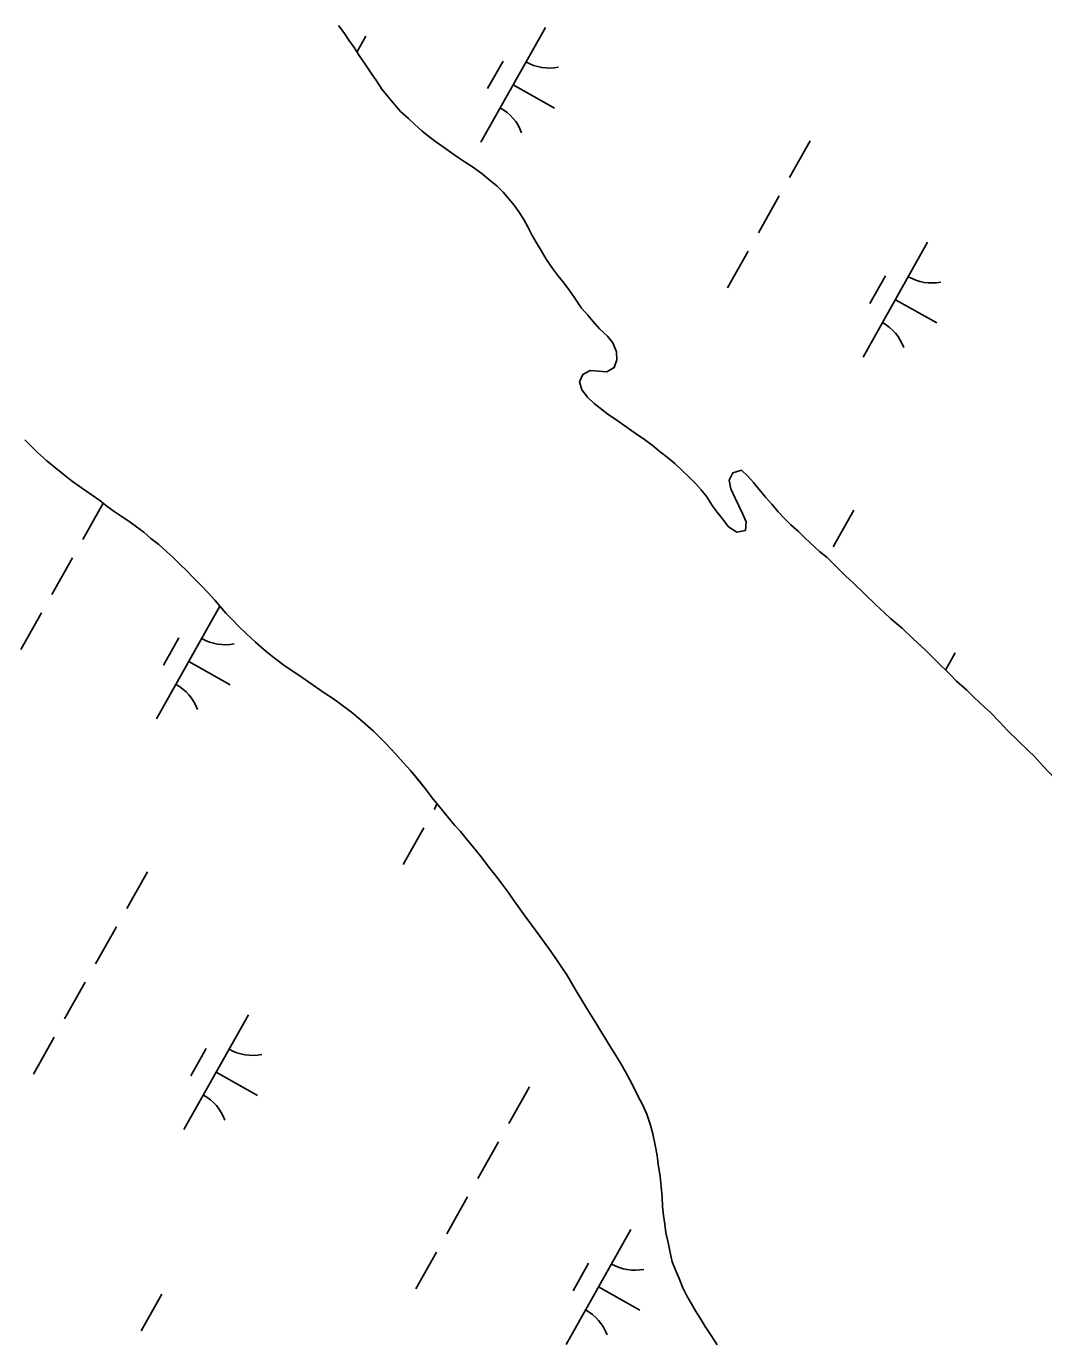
# Model space of a CAD drawing. Extents: x 3913936 to 3933962, y 195330 to 217741.
# Drawn here: x 3923769 to 3924155, y 198085 to 198585 of the extents above; entities that cross this region are included whole.
import ezdxf

# ---------------------------------------------------------------- set-up
doc = ezdxf.new("R2010")
doc.units = 0
doc.layers.add('V-TOPO-SHOR', color=7, linetype='Continuous')
doc.layers.add('V-WETL-SWMP', color=7, linetype='Continuous')

msp = doc.modelspace()

# ---------------------------------------------------------------- linework, layer by layer
at = {"layer": 'V-TOPO-SHOR'}
for points in [[(3923911.01, 198552.4), (3923908.81, 198554.9), (3923906.3, 198558.02), (3923903.9, 198560.82), (3923901.8, 198564.05), (3923899.82, 198566.96), (3923897.52, 198570.39), (3923895.32, 198573.61), (3923893.33, 198576.63), (3923891.35, 198579.44), (3923889.46, 198582.35), (3923887.47, 198585.05)], [(3924033.12, 198397.82), (3924031.03, 198400.42), (3924029.15, 198402.92), (3924027.16, 198406.24), (3924025.07, 198408.84), (3924022.98, 198411.13), (3924020.37, 198413.83), (3924018.07, 198416.01), (3924015.04, 198418.92), (3924012.12, 198421.31), (3924009.51, 198423.28), (3924006.48, 198425.77), (3924003.45, 198427.95), (3924000.01, 198430.34), (3923997.4, 198432.1), (3923994.79, 198434.08), (3923992.28, 198435.84), (3923989.78, 198437.5), (3923987.27, 198439.37), (3923984.45, 198441.65), (3923981.84, 198444.04), (3923979.75, 198446.85), (3923978.91, 198449.87), (3923980.15, 198452.68), (3923982.96, 198454.15), (3923986.08, 198453.85), (3923989.21, 198453.65), (3923992.02, 198455.22), (3923993.05, 198458.24), (3923992.84, 198461.26), (3923991.47, 198464.7), (3923989.48, 198467.19), (3923986.46, 198469.99), (3923983.95, 198472.8), (3923981.96, 198475.09), (3923979.56, 198477.79), (3923977.15, 198481.64), (3923975.06, 198484.55), (3923972.97, 198487.46), (3923970.67, 198490.16), (3923968.68, 198492.76), (3923966.27, 198496.4), (3923964.29, 198499.63), (3923962.51, 198502.54), (3923960.94, 198505.35), (3923959.37, 198508.36), (3923957.79, 198511.38), (3923955.81, 198514.4), (3923954.03, 198516.89), (3923951.94, 198519.39), (3923949.95, 198521.78), (3923947.55, 198524.17), (3923945.15, 198526.14), (3923941.91, 198528.74), (3923938.67, 198531.12), (3923935.44, 198533.2), (3923932.83, 198534.96), (3923930.32, 198536.73), (3923926.77, 198539.22), (3923924.27, 198541.08), (3923921.76, 198542.95), (3923919.05, 198545.13), (3923916.44, 198547.42), (3923913.93, 198549.7), (3923911.01, 198552.4)], [(3923768.41, 198427.9), (3923770.82, 198425.41), (3923773.23, 198423.01), (3923776.78, 198419.89), (3923779.61, 198417.61), (3923782.85, 198414.9), (3923786.09, 198412.4), (3923789.96, 198409.6), (3923794.04, 198406.9), (3923796.86, 198404.82), (3923799.58, 198402.63), (3923802.3, 198400.66), (3923805.33, 198398.69), (3923807.94, 198397.02), (3923810.87, 198394.84), (3923813.59, 198392.76), (3923816.31, 198390.47), (3923819.24, 198388.08), (3923822.27, 198385.38), (3923824.68, 198383.19), (3923827.4, 198380.49), (3923829.91, 198378.09), (3923832.11, 198375.91), (3923835.04, 198372.89), (3923837.86, 198369.87), (3923840.48, 198366.96), (3923842.57, 198364.56), (3923844.88, 198361.96), (3923847.07, 198359.67)], [(3924119.35, 198338.88), (3924114.64, 198343.46), (3924109.94, 198348.13), (3924105.45, 198352.39), (3924101.27, 198356.34), (3924096.99, 198359.97), (3924094.59, 198362.26), (3924091.24, 198365.27), (3924087.07, 198369.32), (3924082.58, 198373.69), (3924079.86, 198376.18), (3924075.68, 198380.23), (3924072.75, 198383.14), (3924069.94, 198385.52), (3924066.38, 198388.75), (3924064.19, 198390.82), (3924061.89, 198393.01), (3924059.07, 198395.6), (3924056.46, 198398.09), (3924054.27, 198400.48), (3924051.76, 198403.39), (3924049.56, 198405.99), (3924047.05, 198409.01), (3924044.86, 198411.71), (3924042.66, 198414.1), (3924040.26, 198416.28), (3924037.03, 198415.33), (3924035.69, 198412.52), (3924036.22, 198409.29), (3924037.89, 198405.75), (3924039.26, 198402.84), (3924040.72, 198399.93), (3924042.09, 198396.7), (3924041.78, 198393.47), (3924038.56, 198392.84), (3924035.42, 198394.81), (3924033.12, 198397.82)], [(3923847.07, 198359.67), (3923849.59, 198357.07), (3923852.62, 198354.16), (3923855.97, 198351.04), (3923860.05, 198347.6), (3923862.98, 198345.11), (3923867.26, 198341.99), (3923872.07, 198338.77), (3923874.9, 198336.79), (3923879.08, 198333.88), (3923882.42, 198331.6), (3923885.56, 198329.52), (3923888.91, 198327.02), (3923892.35, 198324.53), (3923895.49, 198321.93), (3923900.72, 198317.35), (3923905.33, 198312.77), (3923909.2, 198308.61), (3923912.13, 198305.28), (3923914.75, 198302.36), (3923917.99, 198298.41), (3923920.3, 198295.6), (3923923.02, 198292.06), (3923925.85, 198288.52), (3923928.67, 198285.08), (3923931.61, 198281.54), (3923933.7, 198279.25), (3923936.21, 198276.13), (3923938.31, 198273.63), (3923941.55, 198269.67), (3923944.48, 198265.71), (3923947.1, 198262.38), (3923949.51, 198259.26), (3923951.81, 198256.24), (3923953.91, 198253.12), (3923956.21, 198249.89), (3923958.52, 198246.76), (3923961.03, 198243.33), (3923963.86, 198239.58), (3923966.79, 198235.41), (3923969.62, 198231.46), (3923972.14, 198227.6), (3923974.02, 198224.9), (3923976.33, 198220.94), (3923978.01, 198218.12), (3923979.79, 198215.31), (3923981.68, 198212.08), (3923983.56, 198209.06), (3923985.45, 198206.04), (3923987.34, 198202.81), (3923988.91, 198200.21), (3923990.69, 198197.29), (3923992.89, 198193.85), (3923994.68, 198191.04), (3923996.25, 198188.02), (3923997.93, 198185.1), (3923999.92, 198181.14), (3924001.29, 198178.43), (3924002.75, 198175.62), (3924004.43, 198171.97), (3924005.8, 198167.8), (3924006.65, 198164.57), (3924007.6, 198160.29), (3924008.34, 198156.33), (3924008.76, 198152.99)], [(3924159.25, 198299.2), (3924154.65, 198304.18), (3924151.41, 198307.72), (3924149.01, 198310.01), (3924145.04, 198313.85), (3924141.28, 198317.49), (3924138.04, 198321.02), (3924134.7, 198324.45), (3924132.4, 198326.52), (3924128.54, 198330.05), (3924125.72, 198332.86), (3924121.85, 198336.29), (3924119.35, 198338.88)], [(3924008.76, 198152.99), (3924009.4, 198148.4), (3924009.83, 198144.54), (3924010.16, 198140.47), (3924010.38, 198136.93), (3924010.7, 198133.59), (3924011.23, 198130.25), (3924011.66, 198127.02), (3924012.5, 198123.36), (3924013.24, 198119.51), (3924013.98, 198115.96), (3924015.14, 198113.15), (3924016.71, 198109.71), (3924018.08, 198106.16), (3924019.55, 198103.14), (3924021.33, 198100.02), (3924022.9, 198097.41), (3924024.58, 198094.6), (3924026.57, 198091.48), (3924028.77, 198088.04), (3924031.08, 198084.5)]]:
    msp.add_lwpolyline(points, dxfattribs=at)
at = {"layer": 'V-WETL-SWMP'}
for p, q in [((3923965.91, 198584.31), (3923941.41, 198540.73)), ((3923897.81, 198580.96), (3923894.44, 198574.95)), ((3923949.87, 198571.53), (3923943.99, 198561.07)), ((3923953.66, 198562.52), (3923969.35, 198553.7)), ((3924066.33, 198541.29), (3924058.49, 198527.34)), ((3924054.57, 198520.37), (3924046.73, 198506.42)), ((3924042.81, 198499.45), (3924034.97, 198485.5)), ((3924110.91, 198502.8), (3924086.41, 198459.22)), ((3924094.87, 198490.02), (3924088.99, 198479.56)), ((3924098.66, 198481.01), (3924114.35, 198472.19)), ((3923770.82, 198425.41), (3923768.41, 198427.9)), ((3923773.23, 198423.01), (3923770.82, 198425.41)), ((3923776.79, 198419.89), (3923773.23, 198423.01)), ((3923779.61, 198417.61), (3923776.79, 198419.89)), ((3923782.85, 198414.9), (3923779.61, 198417.61)), ((3923786.09, 198412.41), (3923782.85, 198414.9)), ((3923789.96, 198409.6), (3923786.09, 198412.41)), ((3923794.04, 198406.9), (3923789.96, 198409.6)), ((3923796.86, 198404.82), (3923794.04, 198406.9)), ((3923799.58, 198402.63), (3923796.86, 198404.82)), ((3923798.2, 198403.75), (3923790.52, 198390.09)), ((3923802.3, 198400.66), (3923799.58, 198402.63)), ((3923805.33, 198398.68), (3923802.3, 198400.66)), ((3924082.9, 198401.2), (3924075.06, 198387.25)), ((3923807.94, 198397.02), (3923805.33, 198398.68)), ((3923810.87, 198394.84), (3923807.94, 198397.02)), ((3923813.59, 198392.76), (3923810.87, 198394.84)), ((3923816.31, 198390.47), (3923813.59, 198392.76)), ((3923819.24, 198388.08), (3923816.31, 198390.47)), ((3923822.27, 198385.38), (3923819.24, 198388.08)), ((3923824.68, 198383.19), (3923822.27, 198385.38)), ((3923786.6, 198383.12), (3923778.76, 198369.17)), ((3923827.4, 198380.49), (3923824.68, 198383.19)), ((3923829.91, 198378.09), (3923827.4, 198380.49)), ((3923832.11, 198375.91), (3923829.91, 198378.09)), ((3923835.04, 198372.89), (3923832.11, 198375.91)), ((3923837.86, 198369.87), (3923835.04, 198372.89)), ((3923840.48, 198366.96), (3923837.86, 198369.87)), ((3923842.46, 198364.7), (3923818.44, 198321.97)), ((3923842.57, 198364.56), (3923840.48, 198366.96)), ((3923844.88, 198361.96), (3923842.57, 198364.56)), ((3923774.84, 198362.2), (3923767, 198348.25)), ((3923847.07, 198359.67), (3923844.88, 198361.96)), ((3923849.59, 198357.07), (3923847.07, 198359.67)), ((3923852.62, 198354.16), (3923849.59, 198357.07)), ((3923855.97, 198351.04), (3923852.62, 198354.16)), ((3923826.9, 198352.77), (3923821.02, 198342.31)), ((3923860.05, 198347.6), (3923855.97, 198351.04)), ((3923862.98, 198345.11), (3923860.05, 198347.6)), ((3923867.26, 198341.99), (3923862.98, 198345.11)), ((3924121.3, 198347), (3924117.66, 198340.52)), ((3923830.69, 198343.76), (3923846.38, 198334.94)), ((3923872.07, 198338.77), (3923867.26, 198341.99)), ((3923874.9, 198336.79), (3923872.07, 198338.77)), ((3923879.08, 198333.88), (3923874.9, 198336.79)), ((3923882.42, 198331.6), (3923879.08, 198333.88)), ((3923885.56, 198329.52), (3923882.42, 198331.6)), ((3923888.91, 198327.02), (3923885.56, 198329.52)), ((3923892.35, 198324.53), (3923888.91, 198327.02)), ((3923895.49, 198321.93), (3923892.35, 198324.53)), ((3923900.72, 198317.35), (3923895.49, 198321.93)), ((3923905.33, 198312.77), (3923900.72, 198317.35)), ((3923909.2, 198308.61), (3923905.33, 198312.77)), ((3923912.13, 198305.28), (3923909.2, 198308.61)), ((3923914.75, 198302.36), (3923912.13, 198305.28)), ((3923920.3, 198295.6), (3923914.75, 198302.36)), ((3923923.02, 198292.06), (3923920.3, 198295.6)), ((3923925.85, 198288.52), (3923923.02, 198292.06)), ((3923924.9, 198289.7), (3923923.76, 198287.66)), ((3923928.67, 198285.08), (3923925.85, 198288.52)), ((3923931.61, 198281.54), (3923928.67, 198285.08)), ((3923919.84, 198280.69), (3923912, 198266.74)), ((3923933.7, 198279.25), (3923931.61, 198281.54)), ((3923936.21, 198276.13), (3923933.7, 198279.25)), ((3923938.31, 198273.63), (3923936.21, 198276.13)), ((3923941.55, 198269.67), (3923938.31, 198273.63)), ((3923944.48, 198265.72), (3923941.55, 198269.67)), ((3923814.93, 198263.95), (3923807.09, 198250)), ((3923947.1, 198262.38), (3923944.48, 198265.72)), ((3923949.51, 198259.26), (3923947.1, 198262.38)), ((3923951.81, 198256.24), (3923949.51, 198259.26)), ((3923953.91, 198253.12), (3923951.81, 198256.24)), ((3923956.22, 198249.89), (3923953.91, 198253.12)), ((3923958.52, 198246.76), (3923956.22, 198249.89)), ((3923961.03, 198243.33), (3923958.52, 198246.76)), ((3923803.17, 198243.03), (3923795.32, 198229.08)), ((3923963.86, 198239.58), (3923961.03, 198243.33)), ((3923966.79, 198235.41), (3923963.86, 198239.58)), ((3923969.62, 198231.46), (3923966.79, 198235.41)), ((3923972.14, 198227.6), (3923969.62, 198231.46)), ((3923974.02, 198224.89), (3923972.14, 198227.6)), ((3923976.33, 198220.93), (3923974.02, 198224.89)), ((3923791.4, 198222.11), (3923783.56, 198208.16)), ((3923978.01, 198218.12), (3923976.33, 198220.93)), ((3923979.79, 198215.31), (3923978.01, 198218.12)), ((3923981.68, 198212.08), (3923979.79, 198215.31)), ((3923853.33, 198209.75), (3923828.83, 198166.17)), ((3923985.45, 198206.04), (3923981.68, 198212.08)), ((3923987.34, 198202.81), (3923985.45, 198206.04)), ((3923779.64, 198201.19), (3923771.8, 198187.24)), ((3923988.91, 198200.21), (3923987.34, 198202.81)), ((3923990.69, 198197.29), (3923988.91, 198200.21)), ((3923837.3, 198196.97), (3923831.42, 198186.51)), ((3923992.89, 198193.85), (3923990.69, 198197.29)), ((3923994.68, 198191.04), (3923992.89, 198193.85)), ((3923996.25, 198188.02), (3923994.68, 198191.04)), ((3923841.08, 198187.96), (3923856.77, 198179.14)), ((3923997.93, 198185.1), (3923996.25, 198188.02)), ((3924001.29, 198178.43), (3923997.93, 198185.1)), ((3923959.92, 198182.44), (3923952.08, 198168.49)), ((3924002.75, 198175.62), (3924001.29, 198178.43)), ((3924004.43, 198171.97), (3924002.75, 198175.62)), ((3924005.8, 198167.8), (3924004.43, 198171.97)), ((3924006.65, 198164.57), (3924005.8, 198167.8)), ((3924007.6, 198160.29), (3924006.65, 198164.57)), ((3923948.16, 198161.52), (3923940.32, 198147.57)), ((3924008.34, 198156.33), (3924007.6, 198160.29)), ((3924008.76, 198152.99), (3924008.34, 198156.33)), ((3924009.4, 198148.4), (3924008.76, 198152.99)), ((3924009.83, 198144.54), (3924009.4, 198148.4)), ((3924010.16, 198140.47), (3924009.83, 198144.54)), ((3923936.4, 198140.6), (3923928.56, 198126.65)), ((3924010.37, 198136.93), (3924010.16, 198140.47)), ((3924010.7, 198133.59), (3924010.37, 198136.93)), ((3924011.23, 198130.25), (3924010.7, 198133.59)), ((3924011.65, 198127.02), (3924011.23, 198130.25)), ((3923998.33, 198128.25), (3923973.83, 198084.66)), ((3924012.5, 198123.37), (3924011.65, 198127.02)), ((3923924.64, 198119.68), (3923916.8, 198105.73)), ((3924013.24, 198119.51), (3924012.5, 198123.37)), ((3924013.98, 198115.96), (3924013.24, 198119.51)), ((3923982.29, 198115.46), (3923976.41, 198105)), ((3924015.14, 198113.15), (3924013.98, 198115.96)), ((3924016.71, 198109.71), (3924015.14, 198113.15)), ((3924018.08, 198106.16), (3924016.71, 198109.71)), ((3923986.08, 198106.45), (3924001.77, 198097.63)), ((3924019.55, 198103.14), (3924018.08, 198106.16)), ((3923820.39, 198103.77), (3923812.55, 198089.82)), ((3924021.33, 198100.02), (3924019.55, 198103.14)), ((3924022.9, 198097.41), (3924021.33, 198100.02)), ((3924024.58, 198094.6), (3924022.9, 198097.41)), ((3924026.57, 198091.48), (3924024.58, 198094.6)), ((3924028.77, 198088.04), (3924026.57, 198091.48)), ((3924031.08, 198084.5), (3924028.77, 198088.04))]:
    msp.add_line(p, q, dxfattribs=at)
for points in [[(3924059.07, 198395.6), (3924056.46, 198398.1), (3924054.27, 198400.49), (3924051.76, 198403.4), (3924049.56, 198405.99), (3924047.05, 198409.01), (3924044.86, 198411.71), (3924042.66, 198414.1), (3924040.26, 198416.28), (3924037.03, 198415.33), (3924035.69, 198412.52), (3924036.22, 198409.29), (3924037.89, 198405.75), (3924039.26, 198402.84), (3924040.72, 198399.93), (3924042.09, 198396.7), (3924041.78, 198393.47), (3924038.56, 198392.84), (3924035.42, 198394.81), (3924033.12, 198397.82), (3924031.03, 198400.42), (3924029.15, 198402.92), (3924027.16, 198406.24), (3924025.07, 198408.84), (3924022.98, 198411.13), (3924020.37, 198413.83), (3924018.07, 198416.01), (3924015.04, 198418.92), (3924012.12, 198421.31), (3924009.51, 198423.28), (3924006.48, 198425.77), (3924003.45, 198427.95), (3924000.01, 198430.34), (3923997.4, 198432.1), (3923994.79, 198434.08), (3923992.28, 198435.84), (3923989.78, 198437.5), (3923987.27, 198439.37), (3923984.45, 198441.65), (3923981.84, 198444.04), (3923979.75, 198446.85), (3923978.91, 198449.87), (3923980.15, 198452.68), (3923982.96, 198454.15), (3923986.08, 198453.85), (3923989.21, 198453.65), (3923992.02, 198455.22), (3923993.05, 198458.24), (3923992.84, 198461.26), (3923991.47, 198464.7), (3923989.48, 198467.19), (3923986.46, 198469.99), (3923983.95, 198472.8), (3923981.96, 198475.09), (3923979.56, 198477.79), (3923977.15, 198481.64), (3923975.06, 198484.55), (3923972.97, 198487.46), (3923970.67, 198490.16), (3923968.68, 198492.76), (3923966.27, 198496.4), (3923964.29, 198499.63), (3923962.51, 198502.54), (3923960.94, 198505.35), (3923959.37, 198508.36), (3923957.79, 198511.38), (3923955.81, 198514.4), (3923954.03, 198516.89), (3923951.94, 198519.39), (3923949.95, 198521.78), (3923947.55, 198524.17), (3923945.15, 198526.14), (3923941.91, 198528.74), (3923938.67, 198531.12), (3923935.44, 198533.2), (3923932.83, 198534.96), (3923930.32, 198536.73), (3923926.77, 198539.22), (3923924.27, 198541.08), (3923921.76, 198542.95), (3923919.05, 198545.13), (3923916.44, 198547.42), (3923913.93, 198549.7), (3923911, 198552.4), (3923908.81, 198554.9), (3923906.3, 198558.02), (3923903.9, 198560.82), (3923901.81, 198564.05), (3923899.82, 198566.96), (3923897.52, 198570.39), (3923895.32, 198573.61), (3923893.33, 198576.63), (3923891.34, 198579.44), (3923889.46, 198582.35), (3923887.47, 198585.05)], [(3924159.25, 198299.2), (3924154.66, 198304.19), (3924151.42, 198307.72), (3924149.01, 198310.01), (3924145.04, 198313.85), (3924141.28, 198317.49), (3924138.04, 198321.02), (3924134.7, 198324.45), (3924132.4, 198326.52), (3924128.54, 198330.05), (3924125.72, 198332.86), (3924121.85, 198336.29), (3924119.34, 198338.89), (3924114.64, 198343.46), (3924109.94, 198348.13), (3924105.45, 198352.39), (3924101.27, 198356.34), (3924096.99, 198359.97), (3924094.59, 198362.26), (3924091.25, 198365.27), (3924087.07, 198369.32), (3924082.57, 198373.68), (3924079.86, 198376.18), (3924075.68, 198380.23), (3924072.75, 198383.14), (3924069.94, 198385.53), (3924066.38, 198388.75), (3924064.19, 198390.82), (3924061.89, 198393.01), (3924059.07, 198395.6)]]:
    msp.add_lwpolyline(points, dxfattribs=at)
for centre, start, end in [((3923967.4, 198586.48), 239.8861, 281.4297), ((3923940.33, 198538.33), 19.8861, 61.4297), ((3924112.4, 198504.97), 239.8861, 281.4297), ((3924085.33, 198456.82), 19.8861, 61.4297), ((3923844.43, 198367.72), 239.8861, 281.4297), ((3923817.36, 198319.57), 19.8861, 61.4297), ((3923854.82, 198211.92), 239.8861, 281.4297), ((3923827.75, 198163.77), 19.8861, 61.4297), ((3923999.82, 198130.41), 239.8861, 281.4297), ((3923972.75, 198082.26), 19.8861, 61.4297)]:
    msp.add_arc(centre, 17.62, start, end, dxfattribs=at)

doc.saveas('drawing.dxf')
